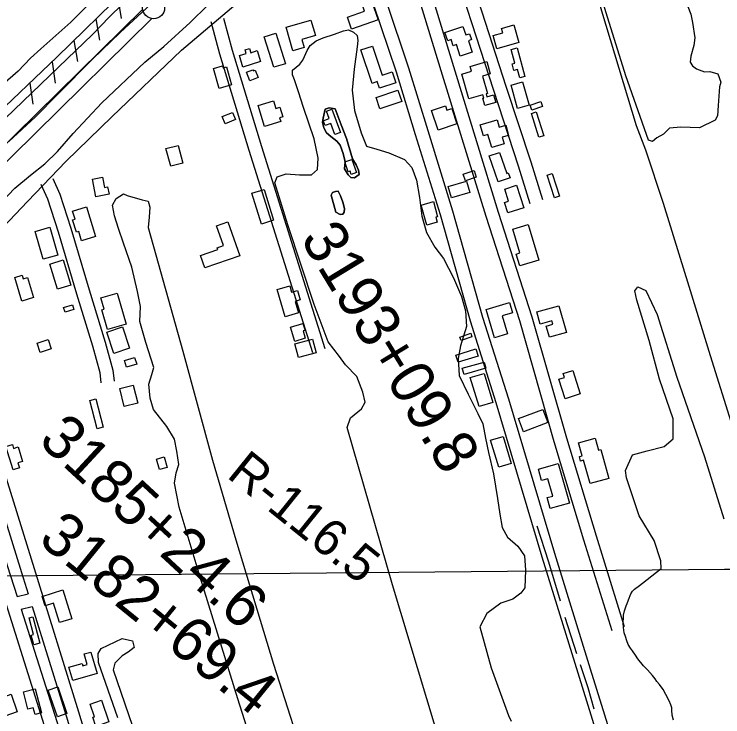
# Model space of a CAD drawing. Extents: x 3598634 to 3636690, y 517270 to 542944.
# Drawn here: x 3609179 to 3610793, y 528473 to 530075 of the extents above; entities that cross this region are included whole.
import ezdxf

# ---------------------------------------------------------------- set-up
doc = ezdxf.new("R2010")
doc.units = 0
for name, color, linetype in [('V-BLDG-OTLN', 7, 'Continuous'), ('V-FLOD-BASE', 7, 'Continuous'), ('V-GRID-MAJR', 7, 'Continuous'), ('V-LEVE-TOET', 7, 'Continuous'), ('V-RIVR-RANG-IDEN', 7, 'Continuous'), ('V-ROAD-CNTR', 7, 'Continuous'), ('V-RRAP-FSHR', 7, 'Continuous'), ('V-SITE-VEGE', 7, 'Continuous'), ('V-SURV-IDEN', 7, 'Continuous'), ('V-SURV-LINE', 7, 'Continuous'), ('V-TOPO-SHOR', 7, 'Continuous')]:
    doc.layers.add(name, color=color, linetype=linetype)

msp = doc.modelspace()

# ---------------------------------------------------------------- linework, layer by layer
at = {"layer": 'V-BLDG-OTLN'}
for points in [[(3609993.8, 530102.7), (3610007.9, 530061.8), (3609947.1, 530040.7), (3609937.9, 530067.4), (3609977.1, 530081.1), (3609972.2, 530095.2)], [(3609813.8, 529990.9), (3609798.3, 530044.7), (3609854.9, 530061), (3609865.1, 530025.7), (3609834.5, 530016.9), (3609839.8, 529998.4)], [(3610316.9, 530050), (3610328.4, 530009.8), (3610278.8, 529995.7), (3610270.3, 530025.8), (3610292.2, 530032), (3610289.3, 530042.1)], [(3610160.3, 530032.8), (3610201.2, 530046.3), (3610207.5, 530027.1), (3610216.3, 530030), (3610220.8, 530016.5), (3610213.6, 530014.1), (3610222.3, 529987.9), (3610194.9, 529978.9), (3610186.2, 530005.1), (3610178.7, 530002.6), (3610174.1, 530016.5), (3610166.5, 530014)], [(3609775.1, 530031.1), (3609796.7, 529961.7), (3609770.3, 529953.5), (3609748.7, 530023)], [(3609994.8, 530001.9), (3610017.1, 529935.8), (3610039.8, 529943.5), (3610048.3, 529918), (3610011.2, 529905.6), (3610006.1, 529920.9), (3609994.1, 529916.8), (3609968.5, 529993)], [(3609740.3, 529966.9), (3609700.1, 529954.1), (3609691.8, 529980.1), (3609707.3, 529985.1), (3609704.8, 529993), (3609715.1, 529996.3), (3609718.2, 529986.8), (3609732.5, 529991.4)], [(3610324.9, 529997.6), (3610342.5, 529932.2), (3610330.8, 529929.1), (3610325.7, 529948.3), (3610317.4, 529946.1), (3610313.3, 529961.4), (3610319.2, 529963), (3610310.9, 529993.8)], [(3609645.5, 529905.2), (3609632.7, 529950.9), (3609653.4, 529956.7), (3609654.7, 529952), (3609662.6, 529954.2), (3609674.1, 529913.2)], [(3610215, 529881.5), (3610198.9, 529938), (3610220.9, 529944.3), (3610217.7, 529955.6), (3610255.3, 529966.4), (3610263.3, 529938.3), (3610246, 529933.4), (3610257.3, 529893.9), (3610254, 529892.9), (3610255.8, 529886.3), (3610270.9, 529890.7), (3610275.9, 529873.3), (3610251.2, 529866.2), (3610246.5, 529882.8), (3610248.6, 529883.4), (3610246.6, 529890.5)], [(3609734.7, 529930.1), (3609715.6, 529922.7), (3609708, 529942.3), (3609722.7, 529948), (3609723.8, 529945.1), (3609728.2, 529946.8)], [(3610337, 529920), (3610351.8, 529866.8), (3610325.7, 529859.5), (3610310.9, 529912.7)], [(3610061.9, 529875.8), (3610012.1, 529858.9), (3610003.5, 529884.4), (3610053.2, 529901.3)], [(3609749.4, 529818.5), (3609734.5, 529866.2), (3609769.9, 529877.2), (3609775.3, 529859.9), (3609784, 529862.6), (3609790.9, 529840.6), (3609783.6, 529838.3), (3609786.2, 529829.9)], [(3610382.4, 529864), (3610357.9, 529855.9), (3610354.2, 529867.2), (3610378.7, 529875.3)], [(3609902.6, 529858.2), (3609922.2, 529805.1), (3609909.2, 529800.2), (3609899.9, 529825.3), (3609887.2, 529820.6), (3609883.1, 529831.8), (3609896.6, 529836.8), (3609890.4, 529853.7)], [(3610144.7, 529810.2), (3610129.9, 529855.2), (3610161.4, 529865.6), (3610164.6, 529855.8), (3610175.6, 529859.4), (3610187.2, 529824.3)], [(3609682.7, 529834.3), (3609659.5, 529824.9), (3609652.9, 529841.2), (3609676, 529850.7)], [(3610374.1, 529793.9), (3610357.2, 529848.4), (3610368.3, 529851.9), (3610385.2, 529797.4)], [(3610278.9, 529833.7), (3610283.6, 529817.3), (3610298.6, 529821.7), (3610305.3, 529798.2), (3610290.9, 529794), (3610295.3, 529778.8), (3610266.8, 529770.6), (3610258.3, 529800), (3610248.1, 529797), (3610240.7, 529822.7)], [(3609535.4, 529727.9), (3609524.6, 529768.1), (3609552.4, 529775.5), (3609563.2, 529735.3)], [(3610284.8, 529759.5), (3610301, 529711.8), (3610304.6, 529713), (3610308.6, 529701.4), (3610281.2, 529692.1), (3610261.1, 529751.4)], [(3609947.9, 529743.7), (3609958.7, 529713.7), (3609946.7, 529709.4), (3609944.1, 529716.8), (3609940, 529715.3), (3609931.9, 529737.9)], [(3610231.5, 529703.1), (3610207, 529695), (3610202.1, 529710), (3610226.6, 529718.1)], [(3610404.4, 529711.5), (3610421.3, 529659.7), (3610409.7, 529655.9), (3610392.8, 529707.7)], [(3609395, 529664.6), (3609365, 529658.5), (3609356.9, 529698.6), (3609379.9, 529703.2), (3609384.6, 529679.5), (3609391.7, 529681)], [(3610217.1, 529667.8), (3610174.9, 529655.6), (3610167.4, 529681.8), (3610209.6, 529693.9)], [(3610323.4, 529684.5), (3610339.6, 529633.4), (3610303.2, 529621.9), (3610295.8, 529645.5), (3610305.1, 529648.4), (3610296.4, 529675.9)], [(3609748.3, 529674.9), (3609769.9, 529604.7), (3609741.9, 529596.1), (3609720.3, 529666.3)], [(3610118.9, 529593.9), (3610106.1, 529639.5), (3610133.9, 529647.3), (3610143.6, 529613), (3610139.6, 529611.9), (3610142.8, 529600.6)], [(3609343.2, 529635.5), (3609364.1, 529568), (3609332.4, 529558.2), (3609325.9, 529579), (3609320.6, 529577.4), (3609311.9, 529605.7), (3609317.5, 529607.4), (3609311.9, 529625.8)], [(3609665.7, 529600.9), (3609692.7, 529523.9), (3609613.5, 529496.1), (3609603.5, 529524.6), (3609642.6, 529538.3), (3609641.2, 529542.3), (3609655.7, 529547.3), (3609640.1, 529591.9)], [(3609244.8, 529515.9), (3609226.6, 529579.3), (3609259.7, 529588.8), (3609277.9, 529525.4)], [(3610349.7, 529595.3), (3610373.9, 529514.2), (3610330.5, 529501.2), (3610322.6, 529527.8), (3610330.8, 529530.3), (3610314.6, 529584.8)], [(3609277.3, 529447.8), (3609259.8, 529505), (3609290.2, 529514.3), (3609307.8, 529457.1)], [(3609196.2, 529420.8), (3609180, 529474.6), (3609197, 529479.7), (3609199.5, 529471.3), (3609209.2, 529474.2), (3609222.8, 529428.8)], [(3609796.5, 529384.8), (3609777.6, 529446.8), (3609806.5, 529455.6), (3609811, 529440.6), (3609824.3, 529444.7), (3609830.7, 529423.7), (3609818.6, 529420), (3609826.5, 529393.9)], [(3609413.4, 529438.5), (3609433.6, 529367.7), (3609391.4, 529355.7), (3609378.6, 529400.5), (3609383.6, 529401.9), (3609376.2, 529427.9)], [(3609314.6, 529401.2), (3609294.7, 529395.1), (3609291.4, 529405.9), (3609311.3, 529412)], [(3610273.4, 529336.8), (3610253.8, 529401.5), (3610307.4, 529417.7), (3610314.5, 529394.1), (3610290.4, 529386.9), (3610302.8, 529345.7)], [(3610419.9, 529409.9), (3610436.8, 529349.3), (3610398.2, 529338.6), (3610391.2, 529363.7), (3610406.3, 529367.9), (3610404.1, 529375.8), (3610376.8, 529368.2), (3610369.2, 529395.8)], [(3609425.4, 529361.6), (3609441.6, 529313.2), (3609405.9, 529301.3), (3609389.7, 529349.6)], [(3609818.1, 529328.9), (3609808, 529360.9), (3609836.5, 529369.9), (3609841.6, 529353.9), (3609837.1, 529352.5), (3609842.1, 529336.5)], [(3610221.7, 529339.4), (3610197, 529330.5), (3610194.1, 529338.5), (3610218.9, 529347.4)], [(3609263.3, 529311.7), (3609238.1, 529303.6), (3609231.3, 529324.7), (3609256.5, 529332.8)], [(3609867, 529302.9), (3609826.2, 529292.1), (3609817.9, 529323.4), (3609858.8, 529334.2)], [(3610235.8, 529295.4), (3610190.2, 529281.2), (3610185.1, 529297.5), (3610230.8, 529311.7)], [(3609457.9, 529277.1), (3609434.7, 529269.7), (3609429.8, 529284.9), (3609453, 529292.3)], [(3610253.4, 529267.5), (3610203.7, 529253.3), (3610199.6, 529267.6), (3610249.4, 529281.8)], [(3610451.5, 529262.8), (3610468.4, 529209), (3610433.8, 529198.2), (3610419.8, 529242.8), (3610432.4, 529246.8), (3610429.5, 529255.9)], [(3610249.3, 529255.9), (3610269.6, 529189.8), (3610237.9, 529180.1), (3610217.6, 529246.2)], [(3609429.7, 529180.5), (3609419.6, 529221.4), (3609450.2, 529229), (3609460.3, 529188.1)], [(3609365.1, 529197.7), (3609381.2, 529133), (3609367.6, 529129.6), (3609351.4, 529194.3)], [(3610394.7, 529143.9), (3610339.5, 529122.9), (3610328.1, 529152.9), (3610383.3, 529173.9)], [(3610292.5, 529112.2), (3610311.4, 529050.8), (3610283.2, 529042.2), (3610264.3, 529103.5)], [(3610490.9, 529004.7), (3610476.1, 529057.9), (3610469.4, 529056), (3610466.6, 529066.1), (3610472.6, 529067.7), (3610464.3, 529097.8), (3610502.1, 529108.3), (3610509.7, 529081), (3610515.2, 529082.5), (3610533.6, 529016.6)], [(3609176.3, 529036.1), (3609160.1, 529089.3), (3609174.6, 529093.7), (3609177.3, 529085), (3609187.9, 529088.2), (3609198, 529055.1), (3609187.2, 529051.8), (3609190.6, 529040.5)], [(3609509.6, 529036.7), (3609502.8, 529060.5), (3609520.5, 529065.5), (3609527.2, 529041.7)], [(3610418.2, 529050.5), (3610443.8, 528959.9), (3610400.3, 528947.6), (3610393.2, 528972.7), (3610405.8, 528976.3), (3610394.7, 529015.7), (3610380.4, 529011.7), (3610373.1, 529037.8)], [(3609289.9, 528762.2), (3609310.1, 528696.8), (3609281.7, 528688), (3609268.1, 528732.1), (3609249.2, 528726.2), (3609242.6, 528747.5)], [(3609221, 528701.1), (3609237.2, 528641.2), (3609223.4, 528637.5), (3609217.5, 528659.5), (3609222.9, 528661), (3609212.7, 528698.9)], [(3609353.5, 528620.7), (3609367.7, 528571.7), (3609312.2, 528555.6), (3609303.3, 528586.3), (3609333.5, 528595), (3609335.1, 528589.5), (3609345.4, 528592.4), (3609338.5, 528616.4)], [(3609226.7, 528536.7), (3609240.8, 528482.2), (3609226.3, 528478.4), (3609222.4, 528493.4), (3609210.1, 528490.3), (3609199.9, 528529.7)], [(3609277.6, 528473.2), (3609256.6, 528533.9), (3609277.9, 528541.2), (3609298.9, 528480.6)], [(3609157.8, 528474.9), (3609144.3, 528515.1), (3609172, 528524.4), (3609185.5, 528484.2)], [(3609377.7, 528511.1), (3609394.6, 528461.3), (3609364.8, 528451.2), (3609357.8, 528472.1), (3609361.8, 528473.4), (3609352, 528502.3)]]:
    msp.add_lwpolyline(points, close=True, dxfattribs=at)
at = {"layer": 'V-FLOD-BASE'}
msp.add_lwpolyline([(3609167, 529784), (3609227.1, 529840.9), (3609278.1, 529892.3), (3609357, 529972.2), (3609420.5, 530032.6), (3609519.7, 530125.6), (3609577, 530175.6), (3609644.7, 530231.1), (3609722.9, 530292.2), (3609870.8, 530410.9), (3609917.6, 530449.8)], dxfattribs=at)
at = {"layer": 'V-GRID-MAJR'}
msp.add_spline([(3602797.9, 528737.7), (3608075.8, 528784.9), (3613353.8, 528832.9), (3618631.7, 528881.6), (3623909.7, 528931.1), (3629187.6, 528981.4), (3634465.5, 529032.5), (3634465.6, 529032.5)], degree=3, dxfattribs=at)
at = {"layer": 'V-LEVE-TOET'}
for points in [[(3609149.2, 529645.4), (3609180.6, 529678.1), (3609216.3, 529707.9), (3609248.4, 529733.6), (3609277.7, 529761.4), (3609313.3, 529802.4), (3609378.3, 529872.5), (3609476.1, 529964.9), (3609519.4, 530001), (3609579.4, 530055.8), (3609660.4, 530135)], [(3609424.9, 530096.7), (3609396.3, 530068.2), (3609357.2, 530027.9), (3609299.2, 529973), (3609179.1, 529856.4), (3609077.8, 529759.9)]]:
    msp.add_lwpolyline(points, dxfattribs=at)
at = {"layer": 'V-ROAD-CNTR'}
for points in [[(3609139.7, 529575.2), (3609208.8, 529647.9), (3609297.6, 529739.5), (3609401.4, 529840.4), (3609559.7, 529992.9), (3609748.6, 530152.6), (3609891.3, 530274.1), (3610074.9, 530414.8), (3610226.3, 530542.4), (3610422.3, 530711.5)], [(3610125.2, 530452.4), (3610141.6, 530418.9), (3610189.2, 530250), (3610299.1, 529910.5), (3610355.9, 529737.7), (3610382.3, 529651.8)], [(3610098.3, 530439.3), (3610113.5, 530408.2), (3610160.5, 530241.3), (3610270.6, 529901.2), (3610327.3, 529728.6), (3610353.6, 529643)], [(3610044.8, 530391.8), (3610117.6, 530159.6), (3610182.6, 529945.3), (3610281.7, 529623.4), (3610358.4, 529385), (3610436.9, 529108.7), (3610504.8, 528885.3), (3610568.8, 528678.8)], [(3610019.5, 530372.3), (3610088.9, 530150.7), (3610153.9, 529936.6), (3610253.1, 529614.4), (3610329.7, 529376.3), (3610408.1, 529100.3), (3610476.2, 528876.5), (3610540.2, 528669.9)], [(3609928.8, 530308.6), (3609939.3, 530279.2), (3609958, 530233.8), (3609997, 530098), (3610048.9, 529943.3), (3610092.3, 529800.3), (3610149, 529617.6), (3610217.3, 529375.4), (3610276.4, 529189.3), (3610380.8, 528837.5), (3610462.7, 528573.5), (3610574.4, 528212.7), (3610653, 527950.4), (3610719.8, 527708.4)], [(3609957, 530318.7), (3609967.3, 530289.9), (3609986.4, 530243.7), (3610025.6, 530106.9), (3610077.4, 529952.4), (3610121, 529809.1), (3610177.7, 529626.1), (3610246, 529384), (3610305.1, 529198.2), (3610409.5, 528846.2), (3610491.4, 528582.4), (3610603.1, 528221.5), (3610681.8, 527958.7), (3610748.8, 527716.4)], [(3609655.8, 530065.8), (3609675.4, 529992.6), (3609742.3, 529773.2), (3609886.7, 529312.7)], [(3609626.8, 530058), (3609646.6, 529984.4), (3609713.6, 529764.3), (3609858.1, 529303.7)], [(3609266.7, 529699.8), (3609282.8, 529664.5), (3609307.9, 529587), (3609349.3, 529446.1), (3609386.4, 529326.9), (3609403.3, 529263.3), (3609406.3, 529237.9)], [(3609239.4, 529687.3), (3609254.8, 529653.6), (3609279.2, 529578.1), (3609320.6, 529437.4), (3609357.6, 529318.6), (3609373.8, 529257.7), (3609376.5, 529234.5)], [(3609032.5, 529439.1), (3609057.8, 529362.5), (3609122.5, 529137.2), (3609224.5, 528811), (3609325.6, 528484.3), (3609398.3, 528245.3), (3609508.2, 527898.9), (3609537.5, 527827)], [(3609004, 529429.7), (3609029.1, 529353.6), (3609093.8, 529128.6), (3609195.8, 528802.1), (3609210.9, 528753.6)], [(3608968.4, 529388.6), (3609003, 529252.5), (3609134.5, 528809.2), (3609247.5, 528453.6), (3609349.1, 528118.6), (3609496.3, 527647.9), (3609590.3, 527350.1)], [(3608997.4, 529396), (3609032, 529260.5), (3609163.1, 528818), (3609185.6, 528747.3)], [(3609185.6, 528747.3), (3609210.9, 528753.6)], [(3609194.7, 528718.7), (3609219.7, 528724.9)], [(3609219.7, 528724.9), (3609297, 528475.5), (3609369.6, 528236.4), (3609480, 527888.7), (3609509.7, 527815.7)], [(3609194.7, 528718.7), (3609276.2, 528462.5), (3609377.7, 528127.4), (3609524.9, 527656.9), (3609618.9, 527359.1)]]:
    msp.add_lwpolyline(points, dxfattribs=at)
at = {"layer": 'V-RRAP-FSHR'}
for p, q in [((3609414.7, 530112.9), (3609422.8, 530064.8)), ((3609364.8, 530063.8), (3609373, 530015.6)), ((3609315, 530014.6), (3609323.1, 529966.5)), ((3609265, 529965.7), (3609272.2, 529917.4)), ((3609214.2, 529917.5), (3609221.4, 529869.2))]:
    msp.add_line(p, q, dxfattribs=at)
for points in [[(3609124.2, 529832), (3609276.1, 529976.3), (3609434.6, 530132.6), (3609483.1, 530170), (3609653.7, 530307.9), (3609871.2, 530481.8), (3609886.4, 530499.6), (3609896.3, 530519.8), (3609901, 530524.8)], [(3609004.6, 529719.2), (3609014.7, 529727.8), (3609124.2, 529832), (3609276.1, 529976.3), (3609434.6, 530132.6), (3609483.1, 530170), (3609560.8, 530232.8)]]:
    msp.add_lwpolyline(points, dxfattribs=at)
at = {"layer": 'V-SITE-VEGE'}
for points in [[(3609663.2, 530367.6), (3609630.4, 530342.6), (3609608, 530324.6), (3609587.1, 530307.2), (3609531.9, 530260), (3609508.2, 530240.6), (3609488.6, 530226.7), (3609464.9, 530209.4), (3609437.7, 530180.9), (3609415.3, 530158.7), (3609395.1, 530140.6), (3609369.9, 530117.7), (3609335.7, 530084.4), (3609307.8, 530056.6), (3609239.4, 529995.5), (3609216.3, 529974), (3609187.7, 529944.8), (3609152.1, 529913.6)], [(3610708.1, 530106), (3610720.4, 530074.5), (3610724.4, 530055.3), (3610729.8, 530021), (3610727, 530003.2), (3610720.1, 529978.6), (3610718.7, 529964.9), (3610724.1, 529956.7), (3610733.7, 529949.8), (3610751.5, 529942.9), (3610763.8, 529944.2), (3610781.6, 529938.7), (3610788.4, 529919.5), (3610785.6, 529908.6), (3610782.8, 529866.1), (3610781.3, 529842.9), (3610775.8, 529833.3), (3610740.2, 529815.6), (3610697.7, 529817.1), (3610671.7, 529814.4), (3610658, 529800.8), (3610642.9, 529792.6), (3610633.3, 529784.4), (3610623.7, 529787.2), (3610572.1, 529933.8), (3610482.5, 530221.7)], [(3610175.9, 528325.3), (3610040.5, 528773.7), (3609937.1, 529132.4), (3609945.4, 529154.4), (3609970.2, 529174.9), (3609978.5, 529190), (3609973.1, 529213.3), (3609959.5, 529249.1), (3609933.4, 529275.3), (3609919.8, 529294.5), (3609893.8, 529327.6), (3609862.4, 529412.8), (3609802.5, 529594.2), (3609772.6, 529690.5), (3609778.1, 529704.2), (3609798.7, 529711), (3609828.9, 529708.1), (3609856.4, 529708.1), (3609870.2, 529720.4), (3609871.6, 529746.5), (3609862.1, 529790.5), (3609837.6, 529861.9), (3609826.7, 529897.7), (3609817.2, 529925.2), (3609813.1, 529936.2), (3609813.1, 529947.1), (3609829.6, 529960.8), (3609836.5, 529969.7), (3609839.9, 529977.8), (3609846.1, 529992.1), (3609852.9, 530003), (3609866.5, 530013.8), (3609882.9, 530020.6), (3609908.8, 530028.7), (3609929.2, 530036.8), (3609940.8, 530038.8), (3609951.7, 530033.3), (3609960.5, 530025.8), (3609961.8, 530014.9), (3609960.2, 530000.3)], [(3609960.2, 530000.3), (3609953.2, 529949.5), (3609948.9, 529901.4), (3609954.3, 529854.7), (3609969.3, 529803.9), (3609981.5, 529773.6), (3610004.9, 529766.7), (3610032.3, 529758.4), (3610068, 529743.2), (3610084.4, 529725.3), (3610095.3, 529696.4), (3610102.1, 529656.6), (3610107.4, 529614), (3610118.3, 529576.9), (3610137.4, 529543.8), (3610156.6, 529517.7), (3610179.8, 529473.7), (3610197.6, 529431.1), (3610207.1, 529398.1), (3610209.7, 529362.4), (3610195.9, 529318.5), (3610190.3, 529289.6), (3610192.9, 529251.2), (3610213.4, 529208.5), (3610235.2, 529164.5), (3610246.2, 529141.2), (3610252.9, 529108.2), (3610259.7, 529075.2), (3610270.6, 529027.1), (3610280, 528970.8), (3610285.4, 528935), (3610290.8, 528904.8), (3610303.1, 528882.8), (3610326.4, 528862.1), (3610341.4, 528840.1), (3610344.1, 528807.2), (3610342.6, 528767.3), (3610333, 528755), (3610315.1, 528741.3), (3610287.6, 528731.8), (3610255.9, 528708.5), (3610239.4, 528678.4), (3610265.2, 528584.9), (3610304.7, 528476.3), (3610310.8, 528462.9)], [(3609416.6, 529585.7), (3609407, 529614.6), (3609403, 529639.3), (3609411.3, 529654.4), (3609427.8, 529665.3), (3609436, 529661.2), (3609470.3, 529651.5), (3609484, 529648.7), (3609488.1, 529635), (3609486.7, 529611.6), (3609483.9, 529588.3), (3609562.7, 529306.5), (3609630.7, 529057.8), (3609683.7, 528876.3), (3609769.4, 528593.2), (3609852.5, 528334.8)], [(3609775.3, 528241.6), (3609688.2, 528513.8), (3609602.5, 528791.4), (3609554.8, 528950.9), (3609544, 529005.8), (3609548.2, 529029.2), (3609553.8, 529048.4), (3609549.7, 529078.6), (3609544.3, 529106.1), (3609526.5, 529135), (3609496.4, 529173.5), (3609488.3, 529199.6), (3609485.6, 529231.2), (3609492.5, 529253.2), (3609496.7, 529269.6), (3609479, 529326), (3609465.4, 529374.1), (3609466.9, 529408.4), (3609460.1, 529442.8), (3609446.5, 529497.7), (3609427.5, 529552.7), (3609416.6, 529585.7)], [(3610680.9, 528465.6), (3610677.9, 528477), (3610677.3, 528487.9), (3610677.4, 528493.3), (3610675, 528500.5), (3610671.4, 528509.6), (3610663.6, 528524.1), (3610657.6, 528535), (3610649.2, 528547.1), (3610643.2, 528553.7), (3610639, 528559.8), (3610633.1, 528567.6), (3610621.6, 528580.3), (3610612.6, 528589.4), (3610600, 528605.1), (3610594.1, 528613.6), (3610587.5, 528623.8), (3610583.3, 528629.3), (3610577.3, 528638.3), (3610574.9, 528646.2), (3610571.3, 528656.5), (3610568.9, 528664.3), (3610567.2, 528677), (3610566.6, 528687.2), (3610566.7, 528700.5), (3610567.3, 528704.7), (3610569.1, 528714.3), (3610571, 528719.1), (3610573.4, 528726.4), (3610575.2, 528731.2), (3610578.3, 528739.6), (3610580.1, 528743.8), (3610581.9, 528749.8), (3610583.8, 528753.4), (3610587.4, 528759.5), (3610592.2, 528764.3), (3610603.1, 528772.1), (3610610.4, 528778.1), (3610652.7, 528811), (3610651.8, 528828.3), (3610636.8, 528875), (3610602.6, 528931.4), (3610574, 529018), (3610571.3, 529034.5), (3610587.9, 529070.1), (3610620.9, 529079.7), (3610659.4, 529089.2), (3610680, 529107), (3610680.2, 529152.3), (3610648.8, 529243), (3610625.7, 529331), (3610597.2, 529423.1), (3610593.1, 529443.7), (3610600, 529453.3), (3610617.8, 529445), (3610643.8, 529390), (3610688.7, 529247), (3610751.3, 529065.6), (3610795.9, 528924.1)], [(3609414.8, 528470.6), (3609371.2, 528597.1), (3609369.9, 528617.7), (3609376.8, 528628.6), (3609424.9, 528651.8), (3609448.2, 528646.3), (3609452.3, 528631.2), (3609438.5, 528620.2), (3609424.8, 528612), (3609408.3, 528595.6), (3609404.1, 528580.5), (3609474.9, 528374.3)]]:
    msp.add_lwpolyline(points, dxfattribs=at)
for points in [[(3609887.3, 529857.9), (3609896.6, 529861.4), (3609909.8, 529858.6), (3609924.1, 529822), (3609935.7, 529790.9), (3609949.9, 529745), (3609957.7, 529731.4), (3609963.1, 529719.3), (3609965, 529708.8), (3609954.1, 529701.4), (3609945.5, 529702.6), (3609939.7, 529708.1), (3609931.6, 529721.7), (3609932.8, 529738), (3609928.6, 529756.7), (3609921.6, 529775.8), (3609913.9, 529785.1), (3609900.3, 529795.7), (3609890.6, 529803.9), (3609884, 529815.2), (3609881, 529827.6), (3609882.5, 529837.7)], [(3609887.3, 529857.9), (3609882.5, 529837.7), (3609881, 529827.6), (3609884, 529815.2), (3609890.6, 529803.9), (3609900.3, 529795.7), (3609913.9, 529785.1), (3609921.6, 529775.8), (3609928.6, 529756.7), (3609932.8, 529738), (3609931.6, 529721.7), (3609939.7, 529708.1), (3609945.5, 529702.6), (3609954.1, 529701.4), (3609965, 529708.8), (3609963.1, 529719.3), (3609957.7, 529731.4), (3609949.9, 529745), (3609935.7, 529790.9), (3609924.1, 529822), (3609909.8, 529858.6), (3609896.6, 529861.4)], [(3609901.1, 529662.3), (3609904.2, 529668.2), (3609910.8, 529670.1), (3609917.1, 529670.8), (3609922.1, 529660.3), (3609927.5, 529646.3), (3609931.3, 529631.9), (3609930.9, 529623), (3609927.8, 529619.1), (3609921.6, 529617.6), (3609911.9, 529623)], [(3609901.1, 529662.3), (3609911.9, 529623), (3609921.6, 529617.6), (3609927.8, 529619.1), (3609930.9, 529623), (3609931.3, 529631.9), (3609927.5, 529646.3), (3609922.1, 529660.3), (3609917.1, 529670.8), (3609910.8, 529670.1), (3609904.2, 529668.2)]]:
    msp.add_lwpolyline(points, close=True, dxfattribs=at)
at = {"layer": 'V-SURV-LINE'}
for points in [[(3608940.6, 529563.1), (3609471.7, 530085.8)], [(3609492.7, 530064.4), (3608961.6, 529541.7)]]:
    msp.add_lwpolyline(points, dxfattribs=at)
msp.add_circle((3609496.5, 530089.1), 25, dxfattribs=at)
at = {"layer": 'V-TOPO-SHOR'}
msp.add_line((3610433.3, 528700.5), (3610460.3, 528617.8), dxfattribs=at)
for points in [[(3610469.7, 530702.4), (3610404.1, 530650.4), (3610362.2, 530616.4), (3610360.1, 530613.6), (3610358, 530608.7), (3610359.4, 530602.4), (3610392.6, 530506.2), (3610458.1, 530283.9), (3610516.7, 530082.4), (3610596.1, 529821), (3610616.8, 529765.2), (3610657.5, 529643.9), (3610715.5, 529455), (3610764.5, 529296.8), (3610815.6, 529133.7), (3610845.9, 529036.1)], [(3610369.9, 528908.6), (3610396.1, 528826.3), (3610423, 528737.1)], [(3610468.4, 528592.6), (3610485.9, 528539.8), (3610499.7, 528491.1)]]:
    msp.add_lwpolyline(points, dxfattribs=at)

# ---------------------------------------------------------------- texts
at = {"layer": 'V-RIVR-RANG-IDEN'}
msp.add_text('R-116.5', height=83, rotation=321.111, dxfattribs=at).set_placement((3609660.6, 529020.6))
at = {"layer": 'V-SURV-IDEN'}
for s, rotation, p in [('3193+09.8', 301.3114, (3609829.2, 529562.9)), ('3185+24.6', 317.2179, (3609231.1, 529099)), ('3182+69.4', 320.9307, (3609230.6, 528871.9))]:
    msp.add_text(s, height=100, rotation=rotation, dxfattribs=at).set_placement(p)

doc.saveas('drawing.dxf')
